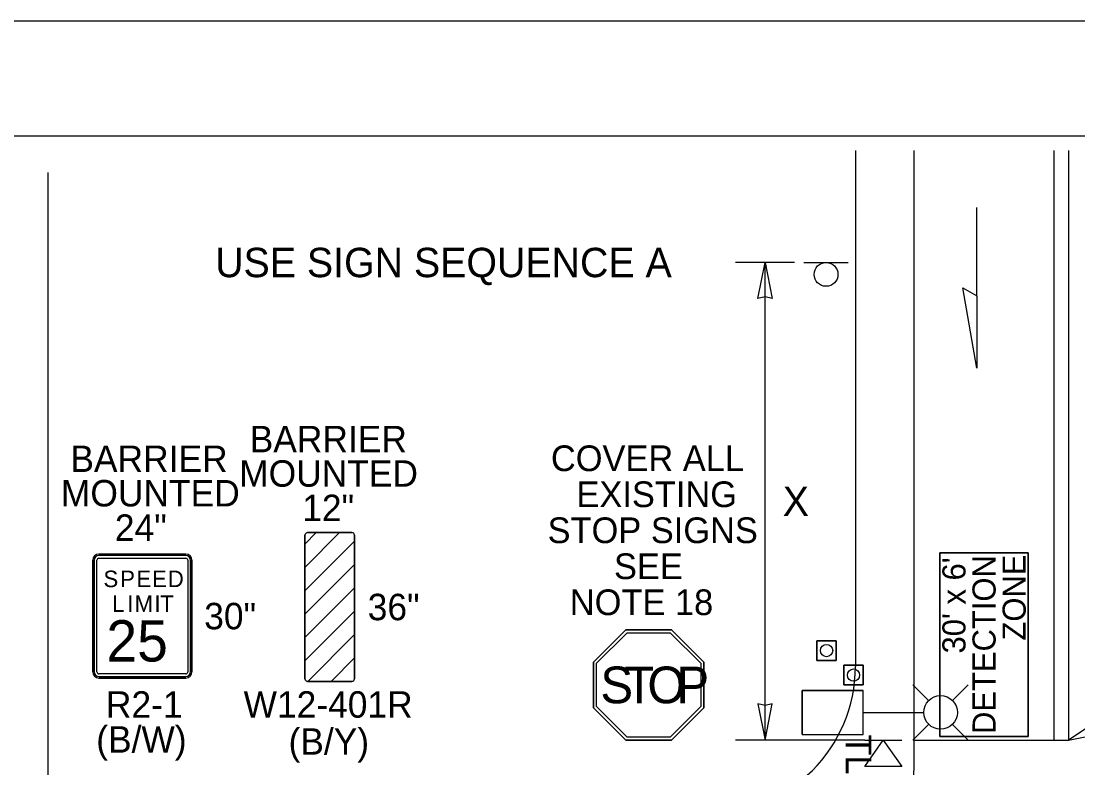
# Model space of a CAD drawing. Extents: x 99977 to 100176, y 99905 to 100011.
# Drawn here: x 100045.178 to 100048.053, y 100008.655 to 100010.687 of the extents above; entities that cross this region are included whole.
import ezdxf

# ---------------------------------------------------------------- set-up
doc = ezdxf.new("R2010")
doc.units = 0
for name, color, linetype in [('RD_ED_ShoulderPavedEdge', 7, 'Continuous'), ('RD_MK_LineDblYellowCenter', 7, 'Continuous'), ('RD_MK_LineEdgeWhite', 7, 'Continuous'), ('RD_MK_LineEdgeWhiteNew', 7, 'Continuous'), ('RD_MK_LineStop', 7, 'Continuous'), ('SH_GI_PlotLimits', 7, 'Continuous'), ('SH_GI_SheetBorder', 7, 'Continuous'), ('TR_SN_ConstructionSigns', 7, 'Continuous'), ('TR_WZ_PortableLightStandard', 7, 'Continuous'), ('TR_WZ_PortableSignMountBlk-Wht', 7, 'Continuous'), ('TR_WZ_Sign', 7, 'Continuous'), ('TR_WZ_TrafficCone', 7, 'Continuous'), ('TR_WZ_WorkZoneDetails', 7, 'Continuous'), ('TR_WZ_WorkZoneTextCurrent', 7, 'Continuous')]:
    doc.layers.add(name, color=color, linetype=linetype)

msp = doc.modelspace()

# ---------------------------------------------------------------- linework, layer by layer
at = {"layer": 'RD_ED_ShoulderPavedEdge'}
msp.add_lwpolyline([(100047.4475, 100010.335), (100047.4475, 100008.9304)], dxfattribs=at)
msp.add_arc((100047.0475, 100008.9304), 0.4, 270, 0, dxfattribs=at)
at = {"layer": 'RD_MK_LineDblYellowCenter'}
for p, q in [((100047.9875, 100010.335), (100047.9875, 100008.7304)), ((100048.0275, 100010.335), (100048.0275, 100008.7304))]:
    msp.add_line(p, q, dxfattribs=at)
at = {"layer": 'RD_MK_LineEdgeWhite'}
for p, q in [((100047.6075, 100008.9304), (100047.6075, 100010.335)), ((100047.6075, 100008.6904), (100047.6075, 100008.9304))]:
    msp.add_line(p, q, dxfattribs=at)
at = {"layer": 'RD_MK_LineEdgeWhiteNew'}
msp.add_arc((100046.1076, 100008.6984), 1.5, 277.2601, 359.6954, dxfattribs=at)
at = {"layer": 'RD_MK_LineStop'}
msp.add_line((100047.6075, 100008.7304), (100048.0275, 100008.7304), dxfattribs=at)
at = {"layer": 'SH_GI_PlotLimits'}
msp.add_lwpolyline([(100039.0625, 99999.6875), (100056.0625, 99999.6875), (100056.0625, 100010.6875), (100039.0625, 100010.6875)], close=True, dxfattribs=at)
at = {"layer": 'SH_GI_SheetBorder'}
msp.add_line((100040, 100010.375), (100055.75, 100010.375), dxfattribs=at)
at = {"layer": 'TR_SN_ConstructionSigns'}
for p, q in [((100045.9497, 100009.2004), (100046.0441, 100009.2949)), ((100045.9497, 100009.264), (100045.9805, 100009.2949)), ((100045.9497, 100009.2004), (100046.0441, 100009.2949)), ((100045.9805, 100009.2949), (100045.9497, 100009.264)), ((100045.9497, 100009.264), (100045.9805, 100009.2949)), ((100046.0441, 100009.2949), (100045.9497, 100009.2004)), ((100045.9497, 100009.2879), (100045.9497, 100008.8972)), ((100045.9497, 100009.264), (100045.9497, 100009.2879)), ((100046.0775, 100009.2949), (100045.9567, 100009.2949)), ((100045.9567, 100009.2949), (100045.9805, 100009.2949)), ((100045.9805, 100009.2949), (100046.0441, 100009.2949)), ((100046.0441, 100009.2949), (100046.0775, 100009.2949)), ((100046.0846, 100008.8972), (100046.0846, 100009.2879)), ((100046.0846, 100009.2879), (100046.0846, 100009.2717)), ((100045.9497, 100009.1368), (100046.0846, 100009.2717)), ((100046.0846, 100009.2717), (100045.9497, 100009.1368)), ((100045.9497, 100009.1368), (100046.0846, 100009.2717)), ((100045.9497, 100009.2004), (100045.9497, 100009.264)), ((100046.0846, 100009.2717), (100046.0846, 100009.2081)), ((100045.3892, 100009.2366), (100045.6255, 100009.2366)), ((100045.6255, 100009.2366), (100045.3892, 100009.2366)), ((100045.6255, 100009.2366), (100045.3892, 100009.2366)), ((100045.6255, 100009.2324), (100045.3892, 100009.2324)), ((100045.3892, 100009.2253), (100045.6255, 100009.2253)), ((100045.3723, 100008.916), (100045.3723, 100009.2197)), ((100045.3723, 100009.2197), (100045.3723, 100008.916)), ((100045.3723, 100009.2197), (100045.3723, 100008.916)), ((100045.3766, 100009.2197), (100045.3766, 100008.916)), ((100045.3836, 100008.916), (100045.3836, 100009.2197)), ((100045.6311, 100009.2197), (100045.6311, 100008.916)), ((100045.6381, 100008.916), (100045.6381, 100009.2197)), ((100045.6423, 100009.2197), (100045.6423, 100008.916)), ((100045.6423, 100008.916), (100045.6423, 100009.2197)), ((100045.6423, 100008.916), (100045.6423, 100009.2197)), ((100045.9497, 100009.0732), (100046.0846, 100009.2081)), ((100045.9497, 100009.0732), (100046.0846, 100009.2081)), ((100046.0846, 100009.2081), (100045.9497, 100009.0732)), ((100045.9497, 100009.1368), (100045.9497, 100009.2004)), ((100046.0846, 100009.2081), (100046.0846, 100009.1445)), ((100045.9497, 100009.0096), (100046.0846, 100009.1445)), ((100046.0846, 100009.1445), (100045.9497, 100009.0096)), ((100045.9497, 100009.0096), (100046.0846, 100009.1445)), ((100045.9497, 100009.0732), (100045.9497, 100009.1368)), ((100046.0846, 100009.1445), (100046.0846, 100009.0809)), ((100045.9497, 100008.946), (100046.0846, 100009.0809)), ((100045.9497, 100008.946), (100046.0846, 100009.0809)), ((100046.0846, 100009.0809), (100045.9497, 100008.946)), ((100046.0846, 100009.0809), (100046.0846, 100009.0173)), ((100045.9497, 100009.0096), (100045.9497, 100009.0732)), ((100046.8229, 100009.0304), (100046.735, 100008.9426)), ((100046.8229, 100009.0304), (100046.735, 100008.9426)), ((100046.7428, 100008.9393), (100046.8261, 100009.0226)), ((100046.9472, 100009.0304), (100046.8229, 100009.0304)), ((100046.9472, 100009.0304), (100046.8229, 100009.0304)), ((100046.8261, 100009.0226), (100046.9439, 100009.0226)), ((100046.9439, 100009.0226), (100047.0272, 100008.9393)), ((100047.035, 100008.9426), (100046.9472, 100009.0304)), ((100047.035, 100008.9426), (100046.9472, 100009.0304)), ((100045.9497, 100008.946), (100045.9497, 100009.0096)), ((100045.9574, 100008.8901), (100046.0846, 100009.0173)), ((100046.0846, 100009.0173), (100045.9574, 100008.8901)), ((100045.9574, 100008.8901), (100046.0846, 100009.0173)), ((100046.0846, 100009.0173), (100046.0846, 100008.9537)), ((100045.9497, 100008.8972), (100045.9497, 100008.946)), ((100046.021, 100008.8901), (100046.0846, 100008.9537)), ((100046.021, 100008.8901), (100046.0846, 100008.9537)), ((100046.0846, 100008.9537), (100046.021, 100008.8901)), ((100046.0846, 100008.9537), (100046.0846, 100008.8972)), ((100046.735, 100008.9426), (100046.735, 100008.8183)), ((100046.735, 100008.9426), (100046.735, 100008.8183)), ((100046.7428, 100008.8216), (100046.7428, 100008.9393)), ((100047.0272, 100008.9393), (100047.0272, 100008.8216)), ((100047.035, 100008.8183), (100047.035, 100008.9426)), ((100047.035, 100008.8183), (100047.035, 100008.9426)), ((100045.6255, 100008.9103), (100045.3892, 100008.9103)), ((100045.3892, 100008.9033), (100045.6255, 100008.9033)), ((100045.6255, 100008.8991), (100045.3892, 100008.8991)), ((100045.3892, 100008.8991), (100045.6255, 100008.8991)), ((100045.3892, 100008.8991), (100045.6255, 100008.8991)), ((100045.9567, 100008.8901), (100046.0775, 100008.8901)), ((100045.9574, 100008.8901), (100045.9567, 100008.8901)), ((100046.021, 100008.8901), (100045.9574, 100008.8901)), ((100046.0775, 100008.8901), (100046.021, 100008.8901)), ((100046.735, 100008.8183), (100046.8229, 100008.7304)), ((100046.735, 100008.8183), (100046.8229, 100008.7304)), ((100046.8261, 100008.7383), (100046.7428, 100008.8216)), ((100047.0272, 100008.8216), (100046.9439, 100008.7383)), ((100046.9472, 100008.7304), (100047.035, 100008.8183)), ((100046.9472, 100008.7304), (100047.035, 100008.8183)), ((100046.9439, 100008.7383), (100046.8261, 100008.7383)), ((100046.8229, 100008.7304), (100046.9472, 100008.7304)), ((100046.8229, 100008.7304), (100046.9472, 100008.7304))]:
    msp.add_line(p, q, dxfattribs=at)
msp.add_lwpolyline([(100046.8229, 100009.0304), (100046.9472, 100009.0304), (100047.035, 100008.9426), (100047.035, 100008.8183), (100046.9472, 100008.7304), (100046.8229, 100008.7304), (100046.735, 100008.8183), (100046.735, 100008.9426), (100046.8229, 100009.0304)], dxfattribs=at)
for centre, radius, start, end in [((100045.9567, 100009.2879), 0.00703, 90, 180), ((100045.9567, 100009.2879), 0.00703, 90, 180), ((100046.0775, 100009.2879), 0.00703, 0, 90), ((100046.0775, 100009.2879), 0.00703, 0, 90), ((100045.3892, 100009.2197), 0.0169, 90, 180), ((100045.3892, 100009.2197), 0.0169, 90, 180), ((100045.3892, 100009.2197), 0.0169, 90, 180), ((100045.3892, 100009.2197), 0.0127, 90, 180), ((100045.3892, 100009.2197), 0.00562, 90, 180), ((100045.6255, 100009.2197), 0.0169, 0, 90), ((100045.6255, 100009.2197), 0.0169, 0, 90), ((100045.6255, 100009.2197), 0.0169, 0, 90), ((100045.6255, 100009.2197), 0.0127, 0, 90), ((100045.6255, 100009.2197), 0.00562, 0, 90), ((100045.3892, 100008.916), 0.0169, 180, 270), ((100045.3892, 100008.916), 0.0169, 180, 270), ((100045.3892, 100008.916), 0.0169, 180, 270), ((100045.3892, 100008.916), 0.0127, 180, 270), ((100045.3892, 100008.916), 0.00562, 180, 270), ((100045.6255, 100008.916), 0.0169, 270, 0), ((100045.6255, 100008.916), 0.0169, 270, 0), ((100045.6255, 100008.916), 0.0127, 270, 0), ((100045.6255, 100008.916), 0.00562, 270, 0), ((100045.6255, 100008.916), 0.0169, 270, 0), ((100045.9567, 100008.8972), 0.00703, 180, 270), ((100045.9567, 100008.8972), 0.00703, 180, 270), ((100046.0775, 100008.8972), 0.00703, 270, 360), ((100046.0775, 100008.8972), 0.00703, 270, 360)]:
    msp.add_arc(centre, radius, start, end, dxfattribs=at)
at = {"layer": 'TR_WZ_PortableLightStandard'}
for p, q in [((100047.6468, 100008.8378), (100047.6037, 100008.8809)), ((100047.7115, 100008.8378), (100047.7546, 100008.8809)), ((100047.303, 100008.8654), (100047.469, 100008.8654)), ((100047.303, 100008.7454), (100047.303, 100008.8654)), ((100047.469, 100008.8654), (100047.303, 100008.8654)), ((100047.469, 100008.7454), (100047.469, 100008.8654)), ((100047.469, 100008.8054), (100047.6334, 100008.8054)), ((100047.6468, 100008.773), (100047.6037, 100008.7301)), ((100047.7115, 100008.773), (100047.7546, 100008.7301)), ((100047.303, 100008.7454), (100047.469, 100008.7454)), ((100047.303, 100008.7454), (100047.469, 100008.7454))]:
    msp.add_line(p, q, dxfattribs=at)
for points in [[(100047.303, 100008.8654), (100047.303, 100008.8054), (100047.303, 100008.7454)], [(100047.469, 100008.7454), (100047.469, 100008.8054), (100047.469, 100008.8654)]]:
    msp.add_lwpolyline(points, dxfattribs=at)
msp.add_circle((100047.6792, 100008.8055), 0.0457, dxfattribs=at)
msp.add_circle((100047.6792, 100008.8055), 0.0457, dxfattribs=at)
at = {"layer": 'TR_WZ_PortableSignMountBlk-Wht'}
msp.add_line((100047.4734, 100008.7304), (100047.5734, 100008.7304), dxfattribs=at)
msp.add_lwpolyline([(100047.5233, 100008.7304), (100047.5734, 100008.6586), (100047.4734, 100008.6586)], close=True, dxfattribs=at)
at = {"layer": 'TR_WZ_Sign'}
msp.add_line((100047.3075, 100010.0304), (100047.4275, 100010.0304), dxfattribs=at)
msp.add_circle((100047.3676, 100009.998), 0.0324, dxfattribs=at)
msp.add_circle((100047.3676, 100009.998), 0.0324, dxfattribs=at)
at = {"layer": 'TR_WZ_TrafficCone'}
for points in [[(100047.3956, 100009.0004), (100047.3956, 100008.9471), (100047.3423, 100008.9471), (100047.3423, 100009.0004), (100047.3956, 100009.0004)], [(100047.3423, 100009.0004), (100047.3423, 100008.9471), (100047.3956, 100008.9471), (100047.3956, 100009.0004), (100047.3423, 100009.0004)], [(100047.469, 100008.9338), (100047.469, 100008.8804), (100047.4156, 100008.8804), (100047.4156, 100008.9338), (100047.469, 100008.9338)], [(100047.4156, 100008.9338), (100047.4156, 100008.8804), (100047.469, 100008.8804), (100047.469, 100008.9338), (100047.4156, 100008.9338)]]:
    msp.add_lwpolyline(points, dxfattribs=at)
for centre in [(100047.369, 100008.9738), (100047.4423, 100008.9071)]:
    msp.add_circle(centre, 0.0167, dxfattribs=at)
at = {"layer": 'TR_WZ_WorkZoneDetails'}
for p, q in [((100045.25, 100010.275), (100045.25, 100001.7859)), ((100047.778, 100009.9393), (100047.778, 100010.1804)), ((100047.2816, 100010.0304), (100047.1216, 100010.0304)), ((100047.2016, 100008.7304), (100047.2016, 100010.0304)), ((100046.735, 100008.9426), (100046.8229, 100009.0304)), ((100046.8229, 100009.0304), (100046.735, 100008.9426)), ((100046.8229, 100009.0304), (100046.9472, 100009.0304)), ((100046.9472, 100009.0304), (100046.8229, 100009.0304)), ((100046.8229, 100009.0304), (100046.8229, 100009.0304)), ((100046.9472, 100009.0304), (100047.035, 100008.9426)), ((100047.035, 100008.9426), (100046.9472, 100009.0304)), ((100046.735, 100008.9426), (100046.735, 100008.9426)), ((100046.735, 100008.8183), (100046.735, 100008.9426)), ((100046.735, 100008.9426), (100046.735, 100008.8183)), ((100047.035, 100008.9426), (100047.035, 100008.9426)), ((100047.035, 100008.9426), (100047.035, 100008.8183)), ((100047.035, 100008.8183), (100047.035, 100008.9426)), ((100046.735, 100008.8183), (100046.735, 100008.8183)), ((100046.8229, 100008.7304), (100046.735, 100008.8183)), ((100046.735, 100008.8183), (100046.8229, 100008.7304)), ((100047.035, 100008.8183), (100046.9472, 100008.7304)), ((100046.9472, 100008.7304), (100047.035, 100008.8183)), ((100047.035, 100008.8183), (100047.035, 100008.8183)), ((100046.8229, 100008.7304), (100046.8229, 100008.7304)), ((100046.9472, 100008.7304), (100046.8229, 100008.7304)), ((100046.8229, 100008.7304), (100046.9472, 100008.7304)), ((100046.9472, 100008.7304), (100046.9472, 100008.7304)), ((100047.4734, 100008.7304), (100047.1216, 100008.7304))]:
    msp.add_line(p, q, dxfattribs=at)
for points in [[(100047.2016, 100010.0304), (100047.2208, 100009.9322), (100047.2016, 100009.9367), (100047.1823, 100009.9322)], [(100047.778, 100009.7428), (100047.7394, 100009.9616), (100047.778, 100009.9393)], [(100047.2016, 100008.7304), (100047.2208, 100008.8287), (100047.2016, 100008.8242), (100047.1823, 100008.8287)], [(100048.0275, 100008.7304), (100048.1258, 100008.7499), (100048.1143, 100008.766), (100048.1112, 100008.7856)]]:
    msp.add_lwpolyline(points, close=True, dxfattribs=at)
for points in [[(100047.6775, 100009.2404), (100047.6775, 100008.7404), (100047.9175, 100008.7404), (100047.9175, 100009.2404), (100047.6775, 100009.2404)], [(100047.9175, 100009.2404), (100047.9175, 100008.7404), (100047.6775, 100008.7404), (100047.6775, 100009.2404), (100047.9175, 100009.2404)]]:
    msp.add_lwpolyline(points, dxfattribs=at)

# ---------------------------------------------------------------- texts
at = {"layer": 'TR_SN_ConstructionSigns'}
for s, height, p in [('BARRIER', 0.07196, (100045.7994, 100009.5137)), ('BARRIER', 0.072, (100045.3114, 100009.46)), ('MOUNTED', 0.07196, (100045.7708, 100009.42)), ('MOUNTED', 0.072, (100045.2857, 100009.3663)), ('12"', 0.07196, (100045.9424, 100009.3264)), ('24"', 0.072, (100045.4326, 100009.2726)), ('36"', 0.07196, (100046.1205, 100009.0565)), ('30"', 0.072, (100045.6756, 100009.0318)), ('R2-1', 0.072, (100045.4082, 100008.7911)), ('W12-401R', 0.07196, (100045.7828, 100008.7912)), ('(B/W)', 0.072, (100045.3818, 100008.696)), ('(B/Y)', 0.07196, (100045.9051, 100008.6904))]:
    msp.add_text(s, height=height, rotation=360, dxfattribs=at).set_placement(p)
for s, height, p in [('COVER ALL', 0.07, (100046.619, 100009.4624)), ('EXISTING', 0.07, (100046.6885, 100009.3644)), ('STOP SIGNS', 0.07, (100046.61, 100009.2664)), ('SEE', 0.07, (100046.7906, 100009.1684)), ('S', 0.045, (100045.4016, 100009.1466)), ('P', 0.045, (100045.447, 100009.1466)), ('E', 0.045, (100045.4911, 100009.1466)), ('E', 0.045, (100045.5339, 100009.1466)), ('D', 0.045, (100045.5766, 100009.1466)), ('NOTE 18', 0.07, (100046.6704, 100009.0704)), ('L', 0.045, (100045.425, 100009.0791)), ('I', 0.045, (100045.4664, 100009.0791)), ('M', 0.045, (100045.4862, 100009.0791)), ('I', 0.045, (100045.5402, 100009.0791)), ('T', 0.045, (100045.5559, 100009.0791)), ('25', 0.1125, (100045.4095, 100008.9441))]:
    msp.add_text(s, height=height, dxfattribs=at).set_placement(p)
at = {"layer": 'TR_WZ_PortableLightStandard'}
msp.add_text('TL', height=0.07, rotation=270, dxfattribs=at).set_placement((100047.421, 100008.7455))
at = {"layer": 'TR_WZ_WorkZoneDetails'}
for s, p in [("30' x 6'", (100047.7471, 100008.966)), ('DETECTION', (100047.829, 100008.7468)), ('ZONE', (100047.9109, 100009.0012))]:
    msp.add_text(s, height=0.063, rotation=90, dxfattribs=at).set_placement(p)
for s, p in [('S', (100046.7535, 100008.8304)), ('T', (100046.8185, 100008.8304)), ('O', (100046.8815, 100008.8304)), ('P', (100046.9605, 100008.8304))]:
    msp.add_text(s, height=0.1, dxfattribs=at).set_placement(p)
at = {"layer": 'TR_WZ_WorkZoneTextCurrent'}
for s, p in [('USE SIGN SEQUENCE A', (100045.7054, 100009.9904)), ('X', (100047.2498, 100009.3404))]:
    msp.add_text(s, height=0.08, dxfattribs=at).set_placement(p)

doc.saveas('drawing.dxf')
